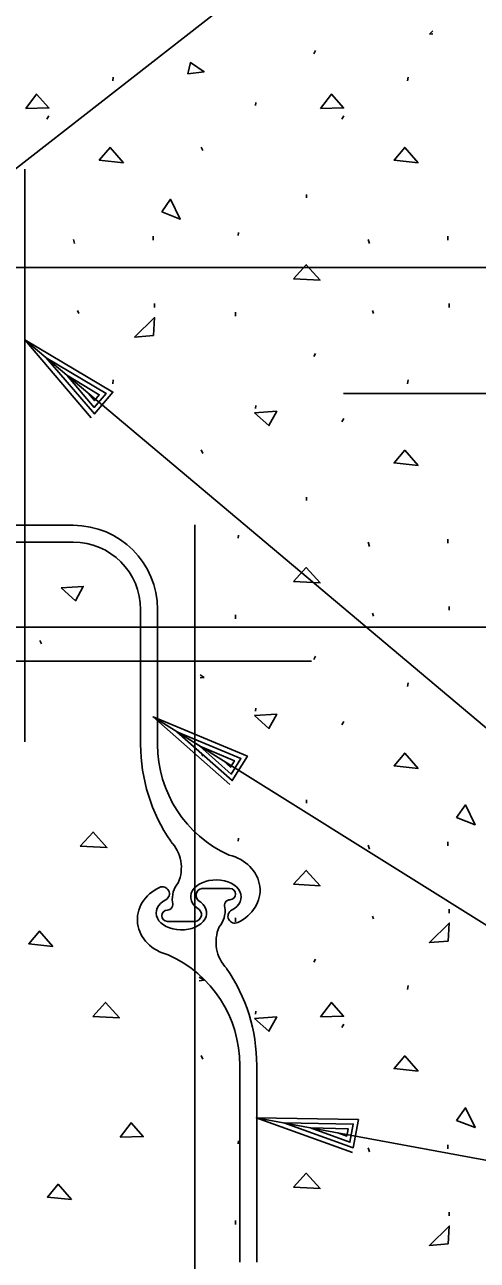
# Model space of a CAD drawing. Extents: x 22369.6 to 22428.3, y 22369.6 to 22415.
# Drawn here: x 22394.904 to 22396.018, y 22377.508 to 22380.545 of the extents above; entities that cross this region are included whole.
import ezdxf

# ---------------------------------------------------------------- set-up
doc = ezdxf.new("R2010")
doc.units = 0
for name, color, linetype in [('Level 1', 7, 'Continuous'), ('Level 10', 7, 'Continuous'), ('Level 2', 7, 'Continuous'), ('Level 8', 7, 'Continuous')]:
    doc.layers.add(name, color=color, linetype=linetype)

msp = doc.modelspace()

# ---------------------------------------------------------------- linework, layer by layer
at = {"layer": 'Level 1'}
for p, q in [((22394.6071, 22379.9774), (22395.6741, 22380.8084)), ((22395.6158, 22380.4738), (22395.6194, 22380.4816)), ((22395.1208, 22380.407), (22395.1223, 22380.4166)), ((22395.846, 22380.407), (22395.8475, 22380.4166)), ((22394.7352, 22379.9485), (22399.1784, 22379.9485)), ((22394.9043, 22379.7707), (22396.3909, 22378.5207)), ((22394.9043, 22379.7707), (22394.9043, 22379.7707)), ((22394.9572, 22379.7262), (22394.9572, 22379.7262)), ((22395.1208, 22379.6626), (22395.1223, 22379.6722)), ((22395.6888, 22379.6386), (22398.6112, 22379.6386)), ((22395.323, 22375.4581), (22395.323, 22379.3162)), ((22394.7506, 22379.064), (22399.1699, 22379.064)), ((22393.3634, 22378.9803), (22395.6101, 22378.9803)), ((22395.6158, 22378.985), (22395.6194, 22378.9928)), ((22395.2201, 22378.8435), (22397.3524, 22377.5118)), ((22395.2201, 22378.8435), (22395.2201, 22378.8435)), ((22395.2786, 22378.807), (22395.2786, 22378.807)), ((22395.3426, 22378.7468), (22395.3382, 22378.7556)), ((22395.598, 22378.6312), (22395.5974, 22378.6394)), ((22395.7524, 22378.5185), (22395.7496, 22378.5284)), ((22395.4232, 22378.3401), (22395.4232, 22378.35)), ((22395.6843, 22378.08), (22395.6892, 22378.0883)), ((22395.4741, 22377.8582), (22397.3524, 22377.5118)), ((22395.4741, 22377.8582), (22395.4741, 22377.8582)), ((22395.5419, 22377.8457), (22395.5419, 22377.8457)), ((22395.4294, 22377.7938), (22395.4307, 22377.8012)), ((22395.7524, 22377.7741), (22395.7496, 22377.784)), ((22395.4232, 22377.5956), (22395.4232, 22377.6056))]:
    msp.add_line(p, q, dxfattribs=at)
for points in [[(22395.9085, 22380.5304), (22395.8999, 22380.5219)], [(22395.8999, 22380.5219), (22395.9082, 22380.5226)], [(22395.0681, 22379.5791), (22394.9043, 22379.7707), (22395.1212, 22379.6422), (22395.0758, 22379.5883), (22394.9572, 22379.7262), (22395.1045, 22379.6389), (22395.0754, 22379.6043), (22395.0081, 22379.6834), (22395.0878, 22379.6356), (22395.0758, 22379.6213), (22395.061, 22379.6389)], [(22395.3456, 22378.9407), (22395.3362, 22378.947)], [(22395.4087, 22378.6772), (22395.2201, 22378.8435), (22395.4523, 22378.747), (22395.415, 22378.6873), (22395.2786, 22378.807), (22395.4362, 22378.7413), (22395.4124, 22378.7031), (22395.3348, 22378.7718), (22395.4202, 22378.7357), (22395.4104, 22378.7199), (22395.3934, 22378.7353)], [(22395.3456, 22378.1963), (22395.3338, 22378.2042)], [(22395.3338, 22378.1948), (22395.3456, 22378.1963)], [(22395.7106, 22377.7727), (22395.4741, 22377.8582), (22395.7255, 22377.8536), (22395.7128, 22377.7845), (22395.5419, 22377.8457), (22395.7127, 22377.8425), (22395.7045, 22377.7981), (22395.6072, 22377.8336), (22395.6998, 22377.8314), (22395.6965, 22377.8131), (22395.675, 22377.8211)]]:
    msp.add_lwpolyline(points, dxfattribs=at)
msp.add_lwpolyline([(22395.3053, 22380.4244), (22395.3456, 22380.4296), (22395.3118, 22380.4523)], close=True, dxfattribs=at)
at = {"layer": 'Level 10'}
msp.add_line((22394.9043, 22380.1902), (22394.9043, 22378.7821), dxfattribs=at)
at = {"layer": 'Level 2'}
for p, q in [((22395.0238, 22379.3147), (22394.6921, 22379.3147)), ((22395.0238, 22379.2733), (22394.6921, 22379.2733)), ((22395.1896, 22379.1074), (22395.1896, 22378.7758)), ((22395.2311, 22379.1074), (22395.2311, 22378.7758)), ((22395.3394, 22378.4218), (22395.4092, 22378.4218)), ((22395.4096, 22378.3942), (22395.4092, 22378.3942)), ((22395.2551, 22378.3686), (22395.2555, 22378.3686)), ((22395.3253, 22378.341), (22395.2555, 22378.341)), ((22395.4336, 22377.5034), (22395.4336, 22377.9871)), ((22395.475, 22377.5034), (22395.475, 22377.9871))]:
    msp.add_line(p, q, dxfattribs=at)
for centre, radius, start, end in [((22395.0238, 22379.1074), 0.2073, 0, 90), ((22395.0238, 22379.1074), 0.1658, 0, 90), ((22395.6094, 22378.7758), 0.4198, 180, 214.5362), ((22395.5288, 22378.7758), 0.2977, 180, 245.9098), ((22395.1966, 22378.4729), 0.0931, 336.293, 44.0783), ((22395.2432, 22378.409), 0.0171, 300.0864, 114.1441), ((22395.3308, 22378.3951), 0.0635, 140.4241, 186.2781), ((22395.3428, 22378.405), 0.0172, 78.5103, 225.7394), ((22395.4092, 22378.408), 0.0138, 270, 90), ((22395.4096, 22378.3804), 0.0138, 90.0038, 204.2261), ((22395.2555, 22378.3548), 0.0138, 90, 270), ((22395.255, 22378.3825), 0.0138, 270.0038, 24.2261), ((22395.3219, 22378.3579), 0.0172, 258.5103, 45.7394), ((22395.3339, 22378.3678), 0.0635, 320.4241, 6.2781), ((22395.4215, 22378.3538), 0.0171, 120.0864, 294.1441), ((22395.4681, 22378.2899), 0.0931, 156.293, 224.0783), ((22395.1359, 22377.9871), 0.2977, 0, 65.9098), ((22395.0553, 22377.9871), 0.4198, 0, 34.5362)]:
    msp.add_arc(centre, radius, start, end, dxfattribs=at)
for centre, major_axis, ratio, start_param, end_param in [((22395.3797, 22378.4174), (0.1036, 0), 0.866676, 5.202938, 7.584426), ((22395.285, 22378.3454), (-0.1036, 0), 0.866676, 5.202938, 7.584426), ((22395.3748, 22378.4014), (0.0622, 0), 0.666679, 5.371054, 10.276478), ((22395.2898, 22378.3614), (-0.0622, 0), 0.666679, 5.371054, 10.276478)]:
    msp.add_ellipse(centre, major_axis=major_axis, ratio=ratio, start_param=start_param, end_param=end_param, dxfattribs=at)
at = {"layer": 'Level 8'}
for p, q in [((22395.4725, 22380.3465), (22395.4732, 22380.3538)), ((22394.9591, 22380.3133), (22394.964, 22380.3216)), ((22395.6843, 22380.3133), (22395.6892, 22380.3216)), ((22395.3426, 22380.2357), (22395.3382, 22380.2445)), ((22395.598, 22380.1201), (22395.5974, 22380.1282)), ((22395.4294, 22380.0271), (22395.4307, 22380.0345)), ((22395.0272, 22380.0073), (22395.0244, 22380.0173)), ((22395.2203, 22380.0153), (22395.2203, 22380.0253)), ((22395.7524, 22380.0073), (22395.7496, 22380.0173)), ((22395.9455, 22380.0153), (22395.9455, 22380.0253)), ((22395.2237, 22379.8503), (22395.2237, 22379.8596)), ((22395.9489, 22379.8503), (22395.9489, 22379.8596)), ((22395.0372, 22379.8357), (22395.0344, 22379.8428)), ((22395.4232, 22379.8289), (22395.4232, 22379.8389)), ((22395.7624, 22379.8357), (22395.7596, 22379.8428)), ((22395.6158, 22379.7294), (22395.6194, 22379.7372)), ((22395.846, 22379.6626), (22395.8475, 22379.6722)), ((22395.4725, 22379.6021), (22395.4732, 22379.6093)), ((22395.6843, 22379.5689), (22395.6892, 22379.5772)), ((22395.3426, 22379.4913), (22395.3382, 22379.5001)), ((22395.598, 22379.3757), (22395.5974, 22379.3838)), ((22395.4294, 22379.2827), (22395.4307, 22379.2901)), ((22395.7524, 22379.2629), (22395.7496, 22379.2729)), ((22395.9455, 22379.2709), (22395.9455, 22379.2808)), ((22395.4232, 22379.0845), (22395.4232, 22379.0944)), ((22395.7624, 22379.0913), (22395.7596, 22379.0984)), ((22395.9489, 22379.1059), (22395.9489, 22379.1152)), ((22394.9459, 22379.0229), (22394.9415, 22379.0317)), ((22395.846, 22378.9182), (22395.8475, 22378.9278)), ((22395.4725, 22378.8576), (22395.4732, 22378.8649)), ((22395.6843, 22378.8244), (22395.6892, 22378.8327)), ((22395.4294, 22378.5382), (22395.4307, 22378.5457)), ((22395.9455, 22378.5264), (22395.9455, 22378.5364)), ((22395.9489, 22378.3614), (22395.9489, 22378.3707)), ((22395.7624, 22378.3469), (22395.7596, 22378.354)), ((22395.6158, 22378.2406), (22395.6194, 22378.2483)), ((22395.846, 22378.1737), (22395.8475, 22378.1833)), ((22395.4725, 22378.1132), (22395.4732, 22378.1205)), ((22395.3426, 22378.0024), (22395.3382, 22378.0112)), ((22395.9455, 22377.782), (22395.9455, 22377.792)), ((22395.9489, 22377.617), (22395.9489, 22377.6263))]:
    msp.add_line(p, q, dxfattribs=at)
for points in [[(22394.907, 22380.3395), (22394.9337, 22380.3748), (22394.9637, 22380.3408)], [(22395.6322, 22380.3395), (22395.6589, 22380.3748), (22395.6889, 22380.3408)], [(22395.1471, 22380.2059), (22395.1143, 22380.2437), (22395.0879, 22380.2123)], [(22395.8723, 22380.2059), (22395.8395, 22380.2437), (22395.8131, 22380.2123)], [(22395.2418, 22380.085), (22395.2871, 22380.0674), (22395.2632, 22380.1163)], [(22395.5655, 22379.9209), (22395.597, 22379.9551), (22395.6309, 22379.9173)], [(22395.2213, 22379.7812), (22395.2237, 22379.8254), (22395.1747, 22379.7775)], [(22395.47, 22379.5913), (22395.5053, 22379.5598), (22395.5242, 22379.5951)], [(22395.8723, 22379.4614), (22395.8395, 22379.4992), (22395.8131, 22379.4679)], [(22395.5655, 22379.1765), (22395.597, 22379.2107), (22395.6309, 22379.1729)], [(22394.994, 22379.1608), (22395.0293, 22379.1292), (22395.0482, 22379.1646)], [(22395.47, 22378.8468), (22395.5053, 22378.8153), (22395.5242, 22378.8507)], [(22395.8723, 22378.717), (22395.8395, 22378.7548), (22395.8131, 22378.7235)], [(22395.967, 22378.5961), (22396.0123, 22378.5785), (22395.9884, 22378.6274)], [(22395.0411, 22378.5262), (22395.0727, 22378.5604), (22395.1065, 22378.5226)], [(22395.5655, 22378.4321), (22395.597, 22378.4662), (22395.6309, 22378.4284)], [(22395.9465, 22378.2923), (22395.9489, 22378.3366), (22395.8999, 22378.2887)], [(22394.9733, 22378.2793), (22394.9404, 22378.3172), (22394.9141, 22378.2858)], [(22395.0719, 22378.1074), (22395.1034, 22378.1416), (22395.1372, 22378.1037)], [(22395.6322, 22378.1062), (22395.6589, 22378.1416), (22395.6889, 22378.1076)], [(22395.47, 22378.1024), (22395.5053, 22378.0709), (22395.5242, 22378.1062)], [(22395.8723, 22377.9726), (22395.8395, 22378.0104), (22395.8131, 22377.979)], [(22395.967, 22377.8517), (22396.0123, 22377.8341), (22395.9884, 22377.883)], [(22395.1392, 22377.8104), (22395.1659, 22377.8458), (22395.196, 22377.8118)], [(22395.5655, 22377.6877), (22395.597, 22377.7218), (22395.6309, 22377.684)], [(22395.0194, 22377.6569), (22394.9865, 22377.6947), (22394.9602, 22377.6633)], [(22395.9465, 22377.5479), (22395.9489, 22377.5921), (22395.8999, 22377.5442)]]:
    msp.add_lwpolyline(points, close=True, dxfattribs=at)
msp.add_lwpolyline([(22395.3362, 22378.9395), (22395.3456, 22378.9407)], dxfattribs=at)

doc.saveas('drawing.dxf')
